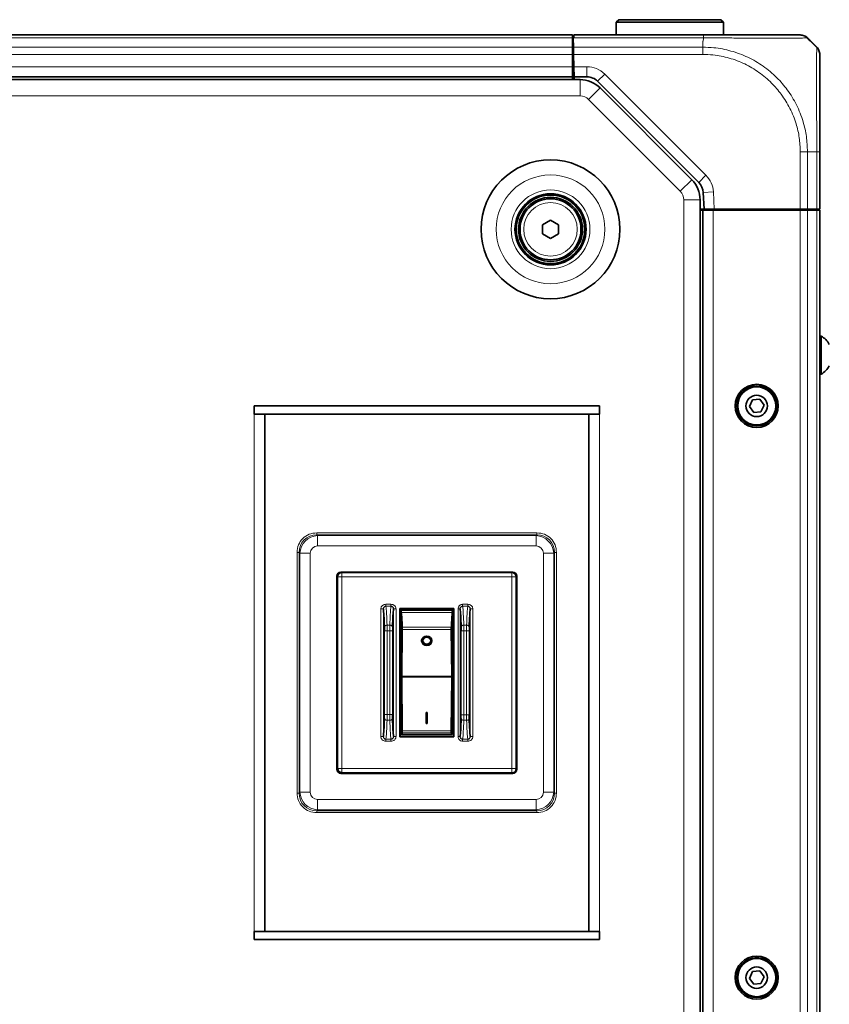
# Model space of a CAD drawing. Header units: millimetres. Extents: x 0 to 1118, y 0 to 864.
# Tile 267 of 339: x 851 to 891, y 486 to 534. Entities that reach past the tile are written whole.
import ezdxf

# ---------------------------------------------------------------- set-up
doc = ezdxf.new("R2010")
doc.units = ezdxf.units.MM

msp = doc.modelspace()

# ---------------------------------------------------------------- linework, layer by layer
at = {"color": 7, "linetype": 'Continuous', "lineweight": 35}
for p, q in [((880.8262, 534.0014), (880.7012, 533.8764)), ((880.7012, 533.8764), (880.7012, 533.2514)), ((883.3387, 533.8764), (880.7012, 533.8764)), ((880.8262, 534.0014), (883.3387, 534.0014)), ((883.3387, 534.0014), (885.8512, 534.0014)), ((885.9762, 533.8764), (883.3387, 533.8764)), ((885.9762, 533.8764), (885.8512, 534.0014)), ((885.9762, 533.2514), (885.9762, 533.8764)), ((878.5512, 533.2514), (694.6262, 533.2514)), ((878.5512, 533.105), (878.5512, 533.2514)), ((878.5512, 532.6479), (878.5512, 533.105)), ((878.6012, 533.105), (878.5863, 533.105)), ((878.5863, 533.105), (878.5942, 532.6479)), ((878.6161, 533.105), (878.6012, 533.105)), ((878.6161, 533.105), (878.6186, 533.2514)), ((878.6186, 533.2514), (884.9891, 533.2514)), ((890.271, 532.9441), (890.5672, 532.6479)), ((878.5916, 532.8014), (878.5512, 532.8014)), ((878.5512, 532.2943), (878.5512, 532.6479)), ((878.6004, 532.2943), (878.5942, 532.6479)), ((878.5512, 531.6889), (878.5512, 532.2943)), ((878.5512, 532.1764), (878.6025, 532.1764)), ((878.6012, 532.2514), (878.5999, 532.1764)), ((878.611, 531.6889), (878.6004, 532.2943)), ((878.5512, 531.1889), (878.5512, 531.6889)), ((878.6112, 531.6764), (878.5512, 531.6764)), ((878.6197, 531.1889), (878.611, 531.6889)), ((878.9148, 531.0514), (694.2625, 531.0514)), ((878.5512, 531.1889), (694.6262, 531.1889)), ((878.5512, 531.0514), (878.5512, 531.1889)), ((879.253, 531.1889), (878.6197, 531.1889)), ((878.6197, 531.1889), (878.6221, 531.0514)), ((884.7601, 525.9925), (879.7833, 530.9693)), ((884.4161, 526.13), (879.9047, 530.6414)), ((890.7137, 527.5009), (890.7137, 524.6764)), ((884.8262, 446.3628), (884.8262, 525.14)), ((885.022, 524.6764), (884.9787, 525.5014)), ((885.022, 524.6764), (884.8262, 524.6764)), ((884.8262, 524.6264), (884.9637, 524.6264)), ((884.9637, 524.6264), (884.9637, 446.8764)), ((885.4637, 524.6264), (884.9637, 524.6264)), ((885.5227, 524.6764), (885.022, 524.6764)), ((889.7566, 524.6264), (885.4637, 524.6264)), ((885.5012, 524.6264), (885.5012, 524.6764)), ((889.7566, 524.6764), (885.5227, 524.6764)), ((886.0012, 524.6764), (886.0012, 524.6264)), ((886.1645, 524.6264), (886.1637, 524.6764)), ((888.9628, 524.6264), (888.9637, 524.6764)), ((889.5637, 524.6764), (889.5637, 524.6264)), ((889.7145, 524.6264), (889.7137, 524.6764)), ((890.1101, 524.6764), (889.7566, 524.6764)), ((890.1101, 524.6264), (889.7566, 524.6264)), ((890.5672, 524.6764), (890.1101, 524.6764)), ((890.5672, 524.6264), (890.1101, 524.6264)), ((890.1878, 524.6264), (890.1887, 524.6764)), ((890.7137, 524.6764), (890.5672, 524.6764)), ((890.7137, 524.6264), (890.5672, 524.6264)), ((890.7137, 524.6264), (890.7137, 446.8764)), ((877.0762, 523.9126), (877.4637, 524.1364)), ((877.4637, 524.1364), (877.8512, 523.9126)), ((877.0762, 523.4652), (877.0762, 523.9126)), ((877.8512, 523.9126), (877.8512, 523.4652)), ((877.4637, 523.2415), (877.0762, 523.4652)), ((877.8512, 523.4652), (877.4637, 523.2415)), ((890.7787, 518.4389), (890.7137, 518.4389)), ((890.7787, 516.5639), (890.7787, 518.4389)), ((890.7137, 516.5639), (890.7787, 516.5639)), ((862.8762, 515.0014), (862.8762, 514.6014)), ((879.8762, 515.0014), (862.8762, 515.0014)), ((879.8762, 514.6014), (879.8762, 515.0014)), ((887.4015, 515.2951), (887.252, 514.9666)), ((887.252, 514.9666), (887.4617, 514.673)), ((887.7606, 515.3299), (887.4015, 515.2951)), ((887.9703, 515.0362), (887.7606, 515.3299)), ((887.8209, 514.7078), (887.9703, 515.0362)), ((879.8762, 514.6014), (862.8762, 514.6014)), ((863.4012, 489.1514), (863.4012, 514.6014)), ((879.3512, 514.6014), (879.3512, 489.1514)), ((887.4617, 514.673), (887.8209, 514.7078)), ((875.606, 506.8294), (867.1463, 506.8294)), ((866.9502, 506.6333), (866.9502, 497.1195)), ((875.8021, 497.1195), (875.8021, 506.6333)), ((870.0489, 505.0293), (870.0489, 498.7235)), ((872.7034, 505.0293), (870.0489, 505.0293)), ((870.0585, 505.0197), (870.0489, 505.0293)), ((870.0585, 505.0197), (870.0585, 502.2701)), ((870.1062, 502.946), (870.1062, 504.9581)), ((870.1206, 504.8373), (870.1062, 504.9581)), ((872.6462, 504.9581), (870.1062, 504.9581)), ((871.1888, 505.0293), (871.1888, 504.9581)), ((871.2555, 504.9581), (871.2555, 505.0293)), ((871.4968, 505.0293), (871.4968, 504.9581)), ((871.5635, 504.9581), (871.5635, 505.0293)), ((872.6318, 504.8373), (872.6462, 504.9581)), ((872.6462, 502.946), (872.6462, 504.9581)), ((872.7034, 505.0293), (872.6938, 505.0197)), ((872.6938, 502.2701), (872.6938, 505.0197)), ((872.7034, 498.7235), (872.7034, 505.0293)), ((870.17, 504.0043), (870.1461, 501.7114)), ((872.5823, 504.0043), (872.6063, 501.7114)), ((871.1222, 503.4542), (871.1222, 503.4474)), ((871.6302, 503.4474), (871.6302, 503.4542)), ((870.1062, 502.446), (870.1062, 502.946)), ((872.6462, 502.946), (872.6462, 502.446)), ((870.1062, 502.446), (870.1133, 502.3633)), ((872.639, 502.3633), (872.6462, 502.446)), ((870.0585, 501.4827), (870.0585, 498.7332)), ((870.1062, 501.6397), (870.1062, 501.1035)), ((870.1091, 501.6063), (870.1062, 501.6397)), ((870.1461, 501.6637), (870.17, 499.016)), ((872.6063, 501.6637), (872.5823, 499.016)), ((872.6462, 501.6397), (872.6433, 501.6063)), ((872.6462, 501.6397), (872.6462, 501.1035)), ((872.6938, 498.7332), (872.6938, 501.4827)), ((870.1062, 499.0084), (870.1062, 501.1035)), ((872.6462, 499.0084), (872.6462, 501.1035)), ((871.4006, 499.9143), (871.3517, 499.9143)), ((871.3517, 499.9075), (871.3517, 499.9143)), ((871.3517, 499.9075), (871.4006, 499.9075)), ((871.3517, 499.9075), (871.3517, 499.3816)), ((871.4006, 499.9143), (871.4006, 499.9075)), ((871.4006, 499.3816), (871.4006, 499.9075)), ((870.1062, 499.0084), (870.1206, 498.9155)), ((871.3517, 499.3816), (871.4006, 499.3816)), ((872.6462, 499.0084), (872.6318, 498.9155)), ((870.0489, 498.7235), (870.0585, 498.7332)), ((870.0489, 498.7235), (872.7034, 498.7235)), ((870.0585, 498.7332), (872.6938, 498.7332)), ((870.1447, 498.8366), (872.6077, 498.8366)), ((872.7034, 498.7235), (872.6938, 498.7332)), ((867.1463, 496.9234), (875.606, 496.9234)), ((862.8762, 489.1514), (862.8762, 488.7514)), ((862.8762, 489.1514), (879.8762, 489.1514)), ((862.8762, 488.7514), (879.8762, 488.7514)), ((879.8762, 488.7514), (879.8762, 489.1514)), ((887.4015, 487.1701), (887.252, 486.8416)), ((887.252, 486.8416), (887.4617, 486.548)), ((887.7606, 487.2049), (887.4015, 487.1701)), ((887.9703, 486.9112), (887.7606, 487.2049)), ((887.8209, 486.5828), (887.9703, 486.9112)), ((887.4617, 486.548), (887.8209, 486.5828))]:
    msp.add_line(p, q, dxfattribs=at)
at = {"color": 7, "linetype": 'Continuous', "lineweight": 18}
for p, q in [((878.5512, 533.105), (694.6262, 533.105)), ((884.9916, 533.105), (878.6161, 533.105)), ((884.9637, 532.9441), (884.9637, 532.6479)), ((878.5512, 532.6479), (694.6262, 532.6479)), ((878.5942, 532.6479), (884.9636, 532.6479)), ((878.5512, 532.2943), (694.6262, 532.2943)), ((884.9631, 532.2943), (878.6004, 532.2943)), ((878.6012, 532.2514), (878.6012, 532.1764)), ((878.5512, 531.6889), (694.6262, 531.6889)), ((878.611, 531.6889), (879.253, 531.6889)), ((879.253, 531.1889), (879.253, 531.6889)), ((878.5512, 531.0639), (694.6262, 531.0639)), ((878.9148, 530.2514), (878.9148, 531.0514)), ((879.7833, 530.9693), (880.1369, 531.3228)), ((880.1369, 531.3228), (885.1136, 526.346)), ((879.339, 530.0757), (879.9047, 530.6414)), ((878.9148, 530.2514), (694.2625, 530.2514)), ((883.8504, 525.5643), (879.339, 530.0757)), ((889.7566, 524.6764), (889.7566, 527.5009)), ((890.5673, 527.5014), (890.1101, 527.5014)), ((890.1101, 527.5013), (890.1101, 524.6764)), ((890.5672, 524.6764), (890.5672, 527.5013)), ((883.8504, 525.5643), (884.4161, 526.13)), ((884.7601, 525.9925), (885.1136, 526.346)), ((884.0262, 446.3628), (884.0262, 525.14)), ((884.0262, 525.14), (884.8262, 525.14)), ((884.9787, 525.5014), (885.478, 525.5276)), ((885.478, 525.5276), (885.5227, 524.6764)), ((885.4637, 524.6264), (885.4637, 446.8764)), ((889.7566, 524.6264), (889.7566, 446.8764)), ((890.1101, 524.6264), (890.1101, 446.8764)), ((890.5672, 524.6264), (890.5672, 446.8764)), ((862.8762, 489.1514), (862.8762, 514.6014)), ((879.8762, 514.6014), (879.8762, 489.1514)), ((865.9584, 508.7601), (876.7939, 508.7601)), ((865.9584, 508.7601), (865.9584, 508.6635)), ((865.9584, 508.6635), (866.0018, 508.6201)), ((876.7939, 508.6635), (865.9584, 508.6635)), ((866.0018, 508.113), (866.0018, 508.6201)), ((866.0018, 508.6201), (876.7506, 508.6201)), ((876.7506, 508.6201), (876.7939, 508.6635)), ((876.7506, 508.113), (876.7506, 508.6201)), ((876.7939, 508.6635), (876.7939, 508.7601)), ((876.7506, 508.113), (866.0018, 508.113)), ((864.9925, 507.7942), (865.0891, 507.7942)), ((864.9925, 495.9587), (864.9925, 507.7942)), ((865.1324, 507.7508), (865.0891, 507.7942)), ((865.0891, 507.7942), (865.0891, 495.9587)), ((865.1324, 496.002), (865.1324, 507.7508)), ((865.1324, 507.7508), (865.6396, 507.7508)), ((865.6396, 507.7508), (865.6396, 496.002)), ((877.1128, 507.7508), (877.6199, 507.7508)), ((877.1128, 496.002), (877.1128, 507.7508)), ((877.6632, 507.7942), (877.6199, 507.7508)), ((877.6199, 507.7508), (877.6199, 496.002)), ((877.6632, 495.9587), (877.6632, 507.7942)), ((877.6632, 507.7942), (877.7598, 507.7942)), ((877.7598, 507.7942), (877.7598, 495.9587)), ((867.1862, 506.7896), (867.1463, 506.8294)), ((867.1862, 506.5935), (867.1862, 506.7896)), ((875.5662, 506.7896), (867.1862, 506.7896)), ((875.606, 506.8294), (875.5662, 506.7896)), ((875.5662, 506.7896), (875.5662, 506.5935)), ((866.9502, 506.6333), (866.9901, 506.5935)), ((866.9901, 506.5935), (867.1862, 506.5935)), ((866.9901, 506.5935), (866.9901, 497.1594)), ((867.1862, 506.5935), (867.1862, 497.1594)), ((875.5662, 506.5935), (867.1862, 506.5935)), ((875.5662, 497.1594), (875.5662, 506.5935)), ((875.5662, 506.5935), (875.7623, 506.5935)), ((875.7623, 506.5935), (875.8021, 506.6333)), ((875.7623, 497.1594), (875.7623, 506.5935)), ((869.6122, 505.2437), (869.3619, 505.2437)), ((873.3904, 505.2437), (873.1402, 505.2437)), ((873.3904, 505.2437), (873.3904, 505.1502)), ((869.1101, 505.0122), (869.2371, 505.0122)), ((869.1101, 505.0122), (869.1101, 498.7407)), ((869.2371, 505.0122), (869.2371, 498.7407)), ((869.364, 505.1363), (869.3619, 505.1502)), ((869.3619, 505.1502), (869.6122, 505.1502)), ((869.6122, 505.1502), (869.6101, 505.1363)), ((869.737, 498.7407), (869.737, 505.0122)), ((869.8639, 498.7407), (869.8639, 505.0122)), ((870.1206, 504.8373), (872.6318, 504.8373)), ((871.3698, 505.0293), (871.3698, 504.9581)), ((872.9192, 505.0186), (872.9192, 498.7343)), ((873.0144, 505.0186), (873.0144, 498.7343)), ((873.1413, 505.143), (873.1402, 505.1502)), ((873.1402, 505.1502), (873.3904, 505.1502)), ((873.3904, 505.1502), (873.3883, 505.1363)), ((873.5152, 498.7407), (873.5152, 505.0122)), ((873.6421, 498.7407), (873.6421, 505.0122)), ((869.2925, 503.9386), (869.2925, 499.8142)), ((869.5571, 504.2148), (869.4169, 504.2148)), ((869.4194, 503.9386), (869.4194, 499.8142)), ((869.5546, 503.9386), (869.4194, 503.9386)), ((869.5546, 499.8142), (869.5546, 503.9386)), ((869.6816, 499.8142), (869.6816, 503.9386)), ((872.584, 504.1209), (870.1684, 504.1209)), ((870.17, 504.0043), (872.5823, 504.0043)), ((873.0708, 503.9403), (873.0708, 499.8126)), ((873.3354, 504.2166), (873.1952, 504.2166)), ((873.1977, 503.9403), (873.1977, 499.8126)), ((873.3329, 503.9403), (873.1977, 503.9403)), ((873.3329, 499.8126), (873.3329, 503.9403)), ((873.4598, 499.8126), (873.4598, 503.9403)), ((872.6063, 501.7114), (870.1461, 501.7114)), ((870.1461, 501.6637), (872.6063, 501.6637)), ((869.5571, 499.538), (869.4169, 499.538)), ((869.5546, 499.8142), (869.4194, 499.8142)), ((873.3354, 499.5362), (873.1952, 499.5362)), ((873.3329, 499.8126), (873.1977, 499.8126)), ((870.1684, 498.9235), (872.584, 498.9235)), ((872.5823, 499.016), (870.17, 499.016)), ((869.3619, 498.6027), (869.364, 498.6165)), ((869.6122, 498.6027), (869.3619, 498.6027)), ((869.3619, 498.5091), (869.3619, 498.6027)), ((869.3619, 498.5091), (869.6122, 498.5091)), ((869.6101, 498.6165), (869.6122, 498.6027)), ((869.8639, 498.7407), (869.737, 498.7407)), ((873.1402, 498.6027), (873.1413, 498.6098)), ((873.3904, 498.6027), (873.1402, 498.6027)), ((873.1402, 498.5091), (873.1402, 498.6027)), ((873.1402, 498.5091), (873.3904, 498.5091)), ((873.3883, 498.6165), (873.3904, 498.6027)), ((873.6421, 498.7407), (873.5152, 498.7407)), ((866.9901, 497.1594), (866.9502, 497.1195)), ((867.1862, 497.1594), (866.9901, 497.1594)), ((867.1862, 496.9633), (867.1862, 497.1594)), ((867.1862, 497.1594), (875.5662, 497.1594)), ((875.5662, 497.1594), (875.5662, 496.9633)), ((875.7623, 497.1594), (875.5662, 497.1594)), ((875.8021, 497.1195), (875.7623, 497.1594)), ((867.1463, 496.9234), (867.1862, 496.9633)), ((867.1862, 496.9633), (875.5662, 496.9633)), ((875.5662, 496.9633), (875.606, 496.9234)), ((865.0891, 495.9587), (865.1324, 496.002)), ((865.1324, 496.002), (865.6396, 496.002)), ((877.1128, 496.002), (877.6199, 496.002)), ((877.6199, 496.002), (877.6632, 495.9587)), ((864.9925, 495.9587), (865.0891, 495.9587)), ((866.0018, 495.1327), (866.0018, 495.6398)), ((866.0018, 495.6398), (876.7506, 495.6398)), ((876.7506, 495.1327), (876.7506, 495.6398)), ((877.6632, 495.9587), (877.7598, 495.9587)), ((866.0018, 495.1327), (865.9584, 495.0893)), ((865.9584, 495.0893), (876.7939, 495.0893)), ((865.9584, 494.9928), (865.9584, 495.0893)), ((876.7506, 495.1327), (866.0018, 495.1327)), ((876.7939, 495.0893), (876.7506, 495.1327)), ((876.7939, 495.0893), (876.7939, 494.9928)), ((876.7939, 494.9928), (865.9584, 494.9928))]:
    msp.add_line(p, q, dxfattribs=at)
at = {"color": 7, "linetype": 'Continuous', "lineweight": 35, "flags": 128}
msp.add_lwpolyline([(890.2493, 524.6264), (890.2393, 524.6659), (890.2366, 524.6764)], dxfattribs=at)
at = {"color": 7, "linetype": 'Continuous', "lineweight": 18, "flags": 128}
for points in [[(869.6816, 503.9386), (869.6784, 503.9386), (869.6707, 503.9386), (869.6588, 503.9386), (869.643, 503.9386), (869.6239, 503.9386), (869.6023, 503.9386), (869.5789, 503.9386), (869.5546, 503.9386)], [(869.2925, 499.8142), (869.2956, 499.8142), (869.3033, 499.8142), (869.3153, 499.8142), (869.3311, 499.8142), (869.3502, 499.8142), (869.3718, 499.8142), (869.3952, 499.8142), (869.4194, 499.8142)], [(873.0708, 499.8126), (873.0739, 499.8126), (873.0816, 499.8126), (873.0936, 499.8126), (873.1094, 499.8126), (873.1284, 499.8126), (873.1501, 499.8126), (873.1734, 499.8126), (873.1977, 499.8126)]]:
    msp.add_lwpolyline(points, dxfattribs=at)
at = {"color": 7, "linetype": 'Continuous', "lineweight": 35}
for centre, radius in [((877.4637, 523.6889), 3.4162), ((877.4637, 523.6889), 1.75), ((877.4637, 523.6889), 1.6875), ((877.4637, 523.6889), 1.575), ((877.4637, 523.6889), 1.5), ((887.6112, 515.0014), 1.0625), ((887.6112, 515.0014), 0.9837), ((887.6112, 515.0014), 0.9375), ((887.6112, 515.0014), 0.5278), ((887.6112, 486.8764), 1.0625), ((887.6112, 486.8764), 0.9837), ((887.6112, 486.8764), 0.9375), ((887.6112, 486.8764), 0.5278)]:
    msp.add_circle(centre, radius, dxfattribs=at)
at = {"color": 7, "linetype": 'Continuous', "lineweight": 18}
for radius in [2.677, 1.9375, 1.3179]:
    msp.add_circle((877.4637, 523.6889), radius, dxfattribs=at)
for centre, radius, start, end in [((879.253, 530.4389), 1.25, 45, 90), ((878.9148, 529.6514), 0.6, 45, 90), ((884.2298, 525.4622), 1.25, 3, 45), ((883.4262, 525.14), 0.6, 0, 45), ((867.1879, 506.5917), 0.1979, 90.50813, 179.49187), ((875.5644, 506.5917), 0.1979, 0.50813, 89.49187), ((875.5644, 497.1611), 0.1979, 270.50813, 359.49187)]:
    msp.add_arc(centre, radius, start, end, dxfattribs=at)
at = {"color": 7, "linetype": 'Continuous', "lineweight": 35}
for centre, radius, start, end in [((878.9148, 529.6514), 1.4, 45, 90), ((879.253, 530.4389), 0.75, 45, 90), ((883.4262, 525.14), 1.4, 0, 45), ((884.2298, 525.4622), 0.75, 3, 45), ((890.24, 517.5014), 1.0813, 29.2162, 60.11785), ((890.24, 517.5014), 1.0812, 299.88215, 330.7838), ((867.1879, 497.1611), 0.1979, 180.50813, 269.49187)]:
    msp.add_arc(centre, radius, start, end, dxfattribs=at)
at = {"color": 7, "linetype": 'Continuous', "lineweight": 18}
for centre, major_axis, ratio, start_param, end_param in [((866.0278, 507.7248), (0.69, -0.69), 0.9222464, 2.3897132, 3.8934721), ((866.0278, 507.7248), (0.6364, 0.6364), 0.9910615, 0.8189169, 2.3226757), ((876.7246, 507.7248), (-0.6364, 0.6364), 0.9910615, 3.9605096, 5.4642684), ((876.7246, 507.7248), (0.69, 0.69), 0.9222464, 5.5313059, 7.0350647), ((866.0278, 507.7248), (-0.2836, 0.2836), 0.9351131, 5.5313059, 7.0350647), ((876.7246, 507.7248), (-0.2836, -0.2836), 0.9351131, 2.3897132, 3.8934721), ((866.0278, 496.028), (-0.6364, 0.6364), 0.9910615, 0.8189169, 2.3226757), ((866.0278, 496.028), (-0.2836, -0.2836), 0.9351131, 5.5313059, 7.0350647), ((876.7246, 496.028), (-0.2836, 0.2836), 0.9351131, 2.3897132, 3.8934721), ((876.7246, 496.028), (0.6364, 0.6364), 0.9910615, 3.9605096, 5.4642684), ((866.0278, 496.028), (0.69, 0.69), 0.9222464, 2.3897132, 3.8934721), ((876.7246, 496.028), (0.69, -0.69), 0.9222464, 5.5313059, 7.0350647)]:
    msp.add_ellipse(centre, major_axis=major_axis, ratio=ratio, start_param=start_param, end_param=end_param, dxfattribs=at)
at = {"color": 7, "linetype": 'Continuous', "lineweight": 35}
for centre, major_axis, ratio, start_param, end_param in [((867.1478, 506.6318), (-0.1403, 0.1403), 0.9924325, 5.5015852, 7.0647854), ((875.6045, 506.6318), (0.1403, 0.1403), 0.9924325, 5.5015852, 7.0647854), ((870.1168, 501.8921), (-0.0279, 3.0797), 0.0337281, 5.5212123, 5.9861741), ((872.6355, 501.8921), (0.0279, 3.0797), 0.0337281, 0.2970112, 0.761973), ((870.1668, 504.052), (-0.0009, 0.0952), 0.0337281, 4.188485, 5.5212123), ((872.5856, 504.052), (0.0009, 0.0952), 0.0337281, 0.761973, 2.0947003), ((870.1206, 502.4508), (-0.0023, 0.254), 0.0337281, 1.922519, 2.3171499), ((872.6318, 502.4508), (0.0023, 0.254), 0.0337281, 3.9660354, 4.3606663), ((870.1206, 501.8764), (-0.0036, 0.4032), 0.0337281, 2.2401169, 6.3635909), ((872.6318, 501.8764), (0.0036, 0.4032), 0.0337281, 6.2027798, 10.3262538), ((870.1145, 501.3721), (-0.0023, 0.254), 0.0337281, 0.0033725, 0.3980034), ((870.1493, 501.6637), (-0.0009, 0.0952), 0.0337281, 1.0468924, 1.5704911), ((872.6031, 501.6637), (0.0009, 0.0952), 0.0337281, 4.7126942, 5.2362929), ((872.6378, 501.3721), (0.0023, 0.254), 0.0337281, 5.8851819, 6.2798128), ((870.1168, 501.9163), (-0.0279, 3.0797), 0.0337281, 2.9143947, 3.3793565), ((870.1668, 499.016), (-0.0009, 0.0952), 0.0337281, 3.3793565, 4.7120838), ((872.5856, 499.016), (0.0009, 0.0952), 0.0337281, 1.5711015, 2.9038288), ((872.6355, 501.9163), (0.0279, 3.0797), 0.0337281, 2.9038288, 3.3687906), ((867.1478, 497.121), (-0.1403, -0.1403), 0.9924325, 5.5015852, 7.0647854), ((875.6045, 497.121), (0.1403, -0.1403), 0.9924325, 5.5015852, 7.0647854)]:
    msp.add_ellipse(centre, major_axis=major_axis, ratio=ratio, start_param=start_param, end_param=end_param, dxfattribs=at)
for centre, major_axis in [((871.3762, 503.4542), (0.254, 0)), ((871.3762, 503.4474), (0.254, 0)), ((871.3762, 503.4542), (0.1905, 0)), ((871.3762, 503.4474), (0.1905, 0))]:
    msp.add_ellipse(centre, major_axis=major_axis, ratio=0.8965755, dxfattribs=at)
at = {"color": 7, "linetype": 'Continuous', "lineweight": 18}
for points, knots in [([(884.9635, 532.9441), (884.965, 532.9467), (884.974, 532.962), (884.9839, 533.0163), (884.9883, 533.0674), (884.9916, 533.1049)], [0, 0, 0, 0, 0.05123887, 0.3045526, 1, 1, 1, 1]), ([(890.1102, 533.1049), (890.1043, 533.1049), (890.0884, 533.1047), (889.9437, 533.1013), (889.6385, 533.0955), (889.1924, 533.0903), (888.5814, 533.0883), (887.8415, 533.0908), (887.0072, 533.0968), (886.0774, 533.1033), (885.387, 533.1043), (884.9916, 533.1049)], [0, 0, 0, 0, 0.0627052, 0.17058, 0.281665, 0.3894284, 0.5004168, 0.6352696, 0.7422845, 0.8524245, 1, 1, 1, 1]), ([(884.9636, 532.6479), (885.1408, 532.6423), (885.6062, 532.6278), (886.3587, 532.4813), (887.1802, 532.1768), (887.9449, 531.7314), (888.5963, 531.1854), (889.1491, 530.5407), (889.5926, 529.8144), (889.899, 529.0362), (890.0778, 528.2551), (890.0991, 527.7543), (890.1099, 527.5013)], [0, 0, 0, 0, 0.0657965, 0.1727607, 0.2828934, 0.389757, 0.4997969, 0.5968708, 0.7039461, 0.8142113, 0.9061257, 1, 1, 1, 1]), ([(890.5672, 527.5013), (890.5672, 527.6733), (890.5673, 528.1353), (890.563, 528.8871), (890.5556, 529.7144), (890.5497, 530.4843), (890.5485, 531.1753), (890.5518, 531.7589), (890.5578, 532.2101), (890.5654, 532.5663), (890.5665, 532.6179), (890.5671, 532.6479)], [0, 0, 0, 0, 0.0638809, 0.1715817, 0.2825247, 0.3900468, 0.5008149, 0.6162125, 0.7271686, 0.8416822, 1, 1, 1, 1]), ([(889.7564, 527.5009), (889.7462, 527.7337), (889.7258, 528.1993), (889.5576, 528.9214), (889.2659, 529.6448), (888.8513, 530.3185), (888.337, 530.9173), (887.7334, 531.4264), (887.0297, 531.8447), (886.2641, 532.1337), (885.5651, 532.2754), (885.1282, 532.2891), (884.9631, 532.2942)], [0, 0, 0, 0, 0.09291466, 0.18581515, 0.29447761, 0.40316207, 0.50020129, 0.60862537, 0.71704406, 0.82556878, 0.93408084, 1, 1, 1, 1]), ([(865.9584, 508.7601), (865.8303, 508.7462), (865.5763, 508.7186), (865.255, 508.4976), (865.034, 508.1763), (865.0064, 507.9223), (864.9925, 507.7942)], [0, 0, 0, 0, 0.25220006, 0.5, 0.74779994, 1, 1, 1, 1]), ([(877.7598, 507.7942), (877.7459, 507.9223), (877.7184, 508.1763), (877.4973, 508.4976), (877.176, 508.7186), (876.922, 508.7462), (876.7939, 508.7601)], [0, 0, 0, 0, 0.25220006, 0.5, 0.74779994, 1, 1, 1, 1]), ([(869.3619, 505.2437), (869.3309, 505.241), (869.2816, 505.2367), (869.2206, 505.2064), (869.1791, 505.1733), (869.147, 505.1339), (869.1185, 505.0815), (869.1133, 505.0387), (869.1101, 505.0122)], [0, 0, 0, 0, 0.24360692, 0.38878101, 0.53314709, 0.66205735, 0.79010007, 1, 1, 1, 1]), ([(869.8639, 505.0122), (869.8607, 505.0388), (869.8555, 505.0817), (869.827, 505.134), (869.795, 505.1733), (869.7535, 505.2064), (869.6925, 505.2367), (869.6432, 505.241), (869.6122, 505.2437)], [0, 0, 0, 0, 0.2106804, 0.3385675, 0.4666024, 0.6113702, 0.7562386, 1, 1, 1, 1]), ([(873.1402, 505.2437), (873.1127, 505.2407), (873.07, 505.2361), (873.0186, 505.2086), (872.9833, 505.1797), (872.9547, 505.144), (872.9269, 505.0913), (872.9222, 505.0473), (872.9192, 505.0186)], [0, 0, 0, 0, 0.2344119, 0.3643901, 0.4941084, 0.6245061, 0.7549077, 1, 1, 1, 1]), ([(873.6421, 505.0122), (873.6389, 505.0388), (873.6337, 505.0817), (873.6052, 505.134), (873.5732, 505.1733), (873.5317, 505.2064), (873.4707, 505.2367), (873.4214, 505.241), (873.3904, 505.2437)], [0, 0, 0, 0, 0.2106281, 0.3385534, 0.4666264, 0.6113881, 0.7562504, 1, 1, 1, 1]), ([(869.3619, 505.1502), (869.3528, 505.1496), (869.3349, 505.1484), (869.3097, 505.1387), (869.2874, 505.1245), (869.263, 505.1002), (869.2417, 505.0628), (869.2386, 505.0289), (869.2371, 505.0122)], [0, 0, 0, 0, 0.1272144, 0.253921, 0.3801621, 0.5060244, 0.7555365, 1, 1, 1, 1]), ([(869.364, 505.1363), (869.3481, 505.1346), (869.3236, 505.1319), (869.2942, 505.1163), (869.2739, 505.1003), (869.2575, 505.0805), (869.2416, 505.0516), (869.2389, 505.0277), (869.2371, 505.0122)], [0, 0, 0, 0, 0.2395489, 0.3684179, 0.4999959, 0.6315745, 0.7604452, 1, 1, 1, 1]), ([(869.364, 505.1363), (869.3696, 505.0891), (869.3803, 504.9984), (869.3988, 504.715), (869.4099, 504.4091), (869.4169, 504.2148)], [0, 0, 0, 0, 0.28354044, 0.5448938, 1, 1, 1, 1]), ([(869.5571, 504.2148), (869.5642, 504.4091), (869.5753, 504.715), (869.5937, 504.9984), (869.6045, 505.0891), (869.6101, 505.1363)], [0, 0, 0, 0, 0.4551062, 0.7164596, 1, 1, 1, 1]), ([(869.6101, 505.1363), (869.626, 505.1346), (869.6505, 505.1319), (869.6799, 505.1163), (869.7002, 505.1003), (869.7166, 505.0805), (869.7325, 505.0516), (869.7352, 505.0277), (869.737, 505.0122)], [0, 0, 0, 0, 0.23957726, 0.36845479, 0.50003602, 0.631612, 0.76047442, 1, 1, 1, 1]), ([(869.737, 505.0122), (869.7355, 505.0289), (869.7324, 505.0628), (869.7111, 505.1002), (869.6867, 505.1245), (869.6644, 505.1387), (869.6392, 505.1484), (869.6212, 505.1496), (869.6122, 505.1502)], [0, 0, 0, 0, 0.2444633, 0.4939754, 0.6198377, 0.7460788, 0.8727855, 1, 1, 1, 1]), ([(873.1402, 505.1502), (873.1318, 505.1497), (873.1151, 505.1488), (873.091, 505.1409), (873.0689, 505.1286), (873.0434, 505.1064), (873.0195, 505.0696), (873.0161, 505.0356), (873.0144, 505.0186)], [0, 0, 0, 0, 0.1236517, 0.2473515, 0.371391, 0.4960177, 0.7464243, 1, 1, 1, 1]), ([(873.0144, 505.0186), (873.0162, 505.0342), (873.0189, 505.0581), (873.0348, 505.087), (873.0512, 505.1069), (873.0715, 505.123), (873.1009, 505.1386), (873.1254, 505.1413), (873.1413, 505.143)], [0, 0, 0, 0, 0.2395334, 0.3684009, 0.4999809, 0.6315637, 0.7604393, 1, 1, 1, 1]), ([(873.1413, 505.143), (873.147, 505.0965), (873.158, 505.0072), (873.1768, 504.7226), (873.188, 504.413), (873.1952, 504.2166)], [0, 0, 0, 0, 0.2844919, 0.5461669, 1, 1, 1, 1]), ([(873.3354, 504.2166), (873.3424, 504.4105), (873.3535, 504.7158), (873.372, 504.9986), (873.3827, 505.0892), (873.3883, 505.1363)], [0, 0, 0, 0, 0.45512649, 0.71647444, 1, 1, 1, 1]), ([(873.3883, 505.1363), (873.4042, 505.1346), (873.4286, 505.1319), (873.4581, 505.1163), (873.4784, 505.1003), (873.4948, 505.0805), (873.5107, 505.0516), (873.5134, 505.0277), (873.5152, 505.0122)], [0, 0, 0, 0, 0.23957726, 0.36845479, 0.50003602, 0.631612, 0.76047442, 1, 1, 1, 1]), ([(873.5152, 505.0122), (873.5137, 505.0289), (873.5106, 505.0628), (873.4893, 505.1002), (873.4649, 505.1245), (873.4426, 505.1387), (873.4174, 505.1484), (873.3994, 505.1496), (873.3904, 505.1502)], [0, 0, 0, 0, 0.2444633, 0.4939754, 0.6198377, 0.7460788, 0.8727855, 1, 1, 1, 1]), ([(869.29, 504.1257), (869.292, 504.1367), (869.2951, 504.1537), (869.3111, 504.1742), (869.3275, 504.1883), (869.3476, 504.1999), (869.3769, 504.2112), (869.4011, 504.2134), (869.4169, 504.2148)], [0, 0, 0, 0, 0.2391485, 0.3677541, 0.4991241, 0.6306216, 0.7595944, 1, 1, 1, 1]), ([(869.4169, 504.2148), (869.4177, 504.1737), (869.4191, 504.0926), (869.4193, 503.9895), (869.4194, 503.9386)], [0, 0, 0, 0, 0.5073717, 1, 1, 1, 1]), ([(869.5546, 503.9386), (869.5548, 503.9895), (869.555, 504.0926), (869.5564, 504.1737), (869.5571, 504.2148)], [0, 0, 0, 0, 0.492663, 1, 1, 1, 1]), ([(869.6841, 504.1257), (869.6821, 504.1367), (869.679, 504.1537), (869.663, 504.1742), (869.6466, 504.1883), (869.6265, 504.1999), (869.5972, 504.2112), (869.5729, 504.2134), (869.5571, 504.2148)], [0, 0, 0, 0, 0.2391485, 0.3677541, 0.4991241, 0.6306216, 0.7595944, 1, 1, 1, 1]), ([(873.0682, 504.1275), (873.0703, 504.1385), (873.0733, 504.1555), (873.0893, 504.176), (873.1057, 504.1902), (873.1259, 504.2017), (873.1551, 504.213), (873.1794, 504.2152), (873.1952, 504.2166)], [0, 0, 0, 0, 0.239137, 0.3677393, 0.4991084, 0.6306072, 0.7595834, 1, 1, 1, 1]), ([(873.1952, 504.2166), (873.1959, 504.1755), (873.1974, 504.0944), (873.1976, 503.9911), (873.1977, 503.9403)], [0, 0, 0, 0, 0.5073871, 1, 1, 1, 1]), ([(873.3329, 503.9403), (873.333, 503.9911), (873.3332, 504.0944), (873.3347, 504.1755), (873.3354, 504.2166)], [0, 0, 0, 0, 0.4926482, 1, 1, 1, 1]), ([(873.4623, 504.1275), (873.4603, 504.1385), (873.4572, 504.1555), (873.4412, 504.176), (873.4249, 504.1902), (873.4047, 504.2017), (873.3755, 504.213), (873.3512, 504.2152), (873.3354, 504.2166)], [0, 0, 0, 0, 0.2391489, 0.3677548, 0.4991251, 0.6306227, 0.7595953, 1, 1, 1, 1]), ([(869.29, 499.6271), (869.292, 499.6161), (869.2951, 499.5991), (869.3112, 499.5786), (869.3276, 499.5644), (869.3477, 499.5529), (869.377, 499.5416), (869.4012, 499.5395), (869.4169, 499.538)], [0, 0, 0, 0, 0.23977713, 0.36856639, 0.50000027, 0.63143412, 0.76022326, 1, 1, 1, 1]), ([(869.4169, 499.538), (869.4099, 499.3437), (869.3988, 499.0379), (869.3803, 498.7545), (869.3696, 498.6637), (869.364, 498.6165)], [0, 0, 0, 0, 0.4551062, 0.7164596, 1, 1, 1, 1]), ([(869.4194, 499.8142), (869.4193, 499.7634), (869.4191, 499.6602), (869.4177, 499.5792), (869.4169, 499.538)], [0, 0, 0, 0, 0.4926168, 1, 1, 1, 1]), ([(869.5571, 499.538), (869.5564, 499.5792), (869.555, 499.6602), (869.5548, 499.7634), (869.5546, 499.8142)], [0, 0, 0, 0, 0.5073689, 1, 1, 1, 1]), ([(869.6101, 498.6165), (869.6045, 498.6637), (869.5937, 498.7545), (869.5753, 499.0379), (869.5642, 499.3437), (869.5571, 499.538)], [0, 0, 0, 0, 0.2835404, 0.5448938, 1, 1, 1, 1]), ([(869.6841, 499.6271), (869.6821, 499.6161), (869.679, 499.5991), (869.663, 499.5787), (869.6466, 499.5645), (869.6265, 499.553), (869.5972, 499.5416), (869.5729, 499.5395), (869.5571, 499.538)], [0, 0, 0, 0, 0.2391485, 0.3677541, 0.4991241, 0.6306216, 0.7595944, 1, 1, 1, 1]), ([(873.0682, 499.6254), (873.0703, 499.6143), (873.0733, 499.5973), (873.0893, 499.5768), (873.1057, 499.5627), (873.1259, 499.5511), (873.1551, 499.5398), (873.1794, 499.5376), (873.1952, 499.5362)], [0, 0, 0, 0, 0.23913697, 0.36773933, 0.4991084, 0.63060721, 0.75958338, 1, 1, 1, 1]), ([(873.1952, 499.5362), (873.188, 499.3398), (873.1768, 499.0303), (873.158, 498.7457), (873.147, 498.6563), (873.1413, 498.6098)], [0, 0, 0, 0, 0.4538329, 0.7155079, 1, 1, 1, 1]), ([(873.1977, 499.8126), (873.1976, 499.7617), (873.1974, 499.6584), (873.1959, 499.5773), (873.1952, 499.5362)], [0, 0, 0, 0, 0.4926612, 1, 1, 1, 1]), ([(873.3354, 499.5362), (873.3347, 499.5773), (873.3332, 499.6584), (873.333, 499.7617), (873.3329, 499.8126)], [0, 0, 0, 0, 0.5073842, 1, 1, 1, 1]), ([(873.4623, 499.6254), (873.4603, 499.6143), (873.4572, 499.5973), (873.4412, 499.5768), (873.4249, 499.5627), (873.4047, 499.5511), (873.3755, 499.5398), (873.3512, 499.5376), (873.3354, 499.5362)], [0, 0, 0, 0, 0.2391489, 0.3677548, 0.4991251, 0.6306227, 0.7595953, 1, 1, 1, 1]), ([(873.3883, 498.6165), (873.3827, 498.6637), (873.372, 498.7543), (873.3535, 499.0371), (873.3424, 499.3423), (873.3354, 499.5362)], [0, 0, 0, 0, 0.28352556, 0.5448735, 1, 1, 1, 1]), ([(869.1101, 498.7407), (869.1134, 498.714), (869.1185, 498.6712), (869.1471, 498.6189), (869.1791, 498.5795), (869.2205, 498.5465), (869.2816, 498.5161), (869.3309, 498.5118), (869.3619, 498.5091)], [0, 0, 0, 0, 0.2106797, 0.3385673, 0.4666028, 0.6113704, 0.7562386, 1, 1, 1, 1]), ([(869.364, 498.6165), (869.3481, 498.6183), (869.3236, 498.6209), (869.2942, 498.6365), (869.2739, 498.6525), (869.2575, 498.6724), (869.2416, 498.7012), (869.2389, 498.7251), (869.2371, 498.7407)], [0, 0, 0, 0, 0.2395772, 0.3684547, 0.5000359, 0.6316119, 0.7604744, 1, 1, 1, 1]), ([(869.2371, 498.7407), (869.2386, 498.7239), (869.2417, 498.69), (869.263, 498.6527), (869.2874, 498.6283), (869.3097, 498.6141), (869.3349, 498.6045), (869.3528, 498.6033), (869.3619, 498.6027)], [0, 0, 0, 0, 0.24446325, 0.49397537, 0.61983767, 0.74607875, 0.87278546, 1, 1, 1, 1]), ([(869.6101, 498.6165), (869.626, 498.6183), (869.6504, 498.6209), (869.6799, 498.6365), (869.7002, 498.6525), (869.7166, 498.6724), (869.7325, 498.7012), (869.7352, 498.7251), (869.737, 498.7407)], [0, 0, 0, 0, 0.239549, 0.368418, 0.499996, 0.6315746, 0.7604452, 1, 1, 1, 1]), ([(869.6122, 498.6027), (869.6212, 498.6033), (869.6392, 498.6045), (869.6644, 498.6141), (869.6867, 498.6283), (869.7111, 498.6527), (869.7324, 498.69), (869.7355, 498.7239), (869.737, 498.7407)], [0, 0, 0, 0, 0.1272144, 0.253921, 0.3801621, 0.5060244, 0.7555365, 1, 1, 1, 1]), ([(869.6122, 498.5091), (869.6432, 498.5118), (869.6925, 498.5161), (869.7535, 498.5464), (869.795, 498.5796), (869.8271, 498.619), (869.8556, 498.6714), (869.8607, 498.7141), (869.8639, 498.7407)], [0, 0, 0, 0, 0.2436088, 0.3887837, 0.5331506, 0.6620546, 0.7900911, 1, 1, 1, 1]), ([(872.9192, 498.7343), (872.9225, 498.7045), (872.9291, 498.6455), (872.9728, 498.5819), (873.0192, 498.5438), (873.0709, 498.5166), (873.1133, 498.5121), (873.1402, 498.5091)], [0, 0, 0, 0, 0.254674, 0.5045376, 0.6373823, 0.7698717, 1, 1, 1, 1]), ([(873.1413, 498.6098), (873.1254, 498.6116), (873.1009, 498.6143), (873.0715, 498.6299), (873.0512, 498.6459), (873.0348, 498.6658), (873.0189, 498.6947), (873.0162, 498.7187), (873.0144, 498.7343)], [0, 0, 0, 0, 0.2395614, 0.368437, 0.5000198, 0.6315998, 0.7604671, 1, 1, 1, 1]), ([(873.0144, 498.7343), (873.0161, 498.7172), (873.0195, 498.6833), (873.0434, 498.6464), (873.0689, 498.6243), (873.091, 498.612), (873.1151, 498.6041), (873.1318, 498.6031), (873.1402, 498.6027)], [0, 0, 0, 0, 0.2535757, 0.50398222, 0.62860899, 0.75264847, 0.8763483, 1, 1, 1, 1]), ([(873.3883, 498.6165), (873.4042, 498.6183), (873.4286, 498.621), (873.4581, 498.6365), (873.4784, 498.6525), (873.4948, 498.6724), (873.5107, 498.7012), (873.5134, 498.7251), (873.5152, 498.7407)], [0, 0, 0, 0, 0.2395489, 0.3684179, 0.4999959, 0.6315745, 0.7604452, 1, 1, 1, 1]), ([(873.3904, 498.6027), (873.3994, 498.6033), (873.4174, 498.6045), (873.4426, 498.6141), (873.4649, 498.6283), (873.4893, 498.6527), (873.5106, 498.69), (873.5137, 498.7239), (873.5152, 498.7407)], [0, 0, 0, 0, 0.1272144, 0.253921, 0.3801621, 0.5060244, 0.7555365, 1, 1, 1, 1]), ([(873.3904, 498.5091), (873.4213, 498.5118), (873.4707, 498.5161), (873.5317, 498.5464), (873.5732, 498.5796), (873.6053, 498.619), (873.6338, 498.6714), (873.6389, 498.7141), (873.6421, 498.7407)], [0, 0, 0, 0, 0.2435752, 0.3887342, 0.5330846, 0.6621006, 0.7902488, 1, 1, 1, 1]), ([(864.9925, 495.9587), (865.0064, 495.8306), (865.034, 495.5766), (865.255, 495.2552), (865.5763, 495.0342), (865.8303, 495.0067), (865.9584, 494.9928)], [0, 0, 0, 0, 0.2522001, 0.5, 0.7477999, 1, 1, 1, 1]), ([(876.7939, 494.9928), (876.922, 495.0067), (877.176, 495.0342), (877.4973, 495.2552), (877.7184, 495.5766), (877.7459, 495.8306), (877.7598, 495.9587)], [0, 0, 0, 0, 0.2522001, 0.5, 0.7477999, 1, 1, 1, 1])]:
    msp.add_open_spline(points, degree=3, knots=knots, dxfattribs=at)
at = {"color": 7, "linetype": 'Continuous', "lineweight": 35}
for points, knots in [([(884.9891, 533.2514), (885.3571, 533.2514), (885.9956, 533.2514), (886.8584, 533.2514), (887.6326, 533.2514), (888.319, 533.2514), (888.888, 533.2514), (889.3068, 533.2514), (889.5962, 533.2514), (889.7361, 533.2514), (889.7511, 533.2514), (889.7566, 533.2514)], [0, 0, 0, 0, 0.1476521, 0.2562048, 0.3647764, 0.4995885, 0.6089422, 0.7182918, 0.8277419, 0.9371756, 1, 1, 1, 1]), ([(890.5729, 532.6382), (890.4623, 532.7471), (890.3023, 532.9046), (890.1319, 533.0563), (890.0793, 533.1031)], [0, 0, 0, 0, 0.69138438, 1, 1, 1, 1]), ([(890.1102, 533.1049), (890.1234, 533.0916), (890.1677, 533.0474), (890.2196, 532.9955), (890.2594, 532.9557), (890.2686, 532.9464), (890.2705, 532.9445), (890.2709, 532.9442)], [0, 0, 0, 0, 0.2452024, 0.8175352, 0.9606824, 0.9921507, 1, 1, 1, 1]), ([(890.7137, 532.2942), (890.7137, 532.2659), (890.7137, 532.2175), (890.7137, 531.8802), (890.7137, 531.4582), (890.7137, 530.9133), (890.7137, 530.272), (890.7137, 529.5635), (890.7137, 528.7929), (890.7137, 528.0949), (890.7137, 527.6611), (890.7137, 527.5009)], [0, 0, 0, 0, 0.1584128, 0.2711139, 0.3838354, 0.4991898, 0.6083334, 0.7174776, 0.826751, 0.9360043, 1, 1, 1, 1]), ([(870.0585, 502.2701), (870.058, 502.2681), (870.0569, 502.264), (870.0554, 502.231), (870.0542, 502.1842), (870.0529, 502.1107), (870.0519, 502.0063), (870.0516, 501.8764), (870.0519, 501.7466), (870.0529, 501.6421), (870.0542, 501.5686), (870.0554, 501.5218), (870.0569, 501.4889), (870.058, 501.4848), (870.0585, 501.4827)], [0, 0, 0, 0, 0.075475, 0.1507843, 0.2177101, 0.2845248, 0.4007071, 0.5000016, 0.5992921, 0.7154731, 0.7823983, 0.849215, 0.9245801, 1, 1, 1, 1]), ([(872.6938, 501.4827), (872.6943, 501.4848), (872.6954, 501.4889), (872.6969, 501.5218), (872.6982, 501.5686), (872.6994, 501.6421), (872.7004, 501.7466), (872.7008, 501.8764), (872.7004, 502.0063), (872.6994, 502.1108), (872.6982, 502.1843), (872.6969, 502.2311), (872.6954, 502.2639), (872.6943, 502.2681), (872.6938, 502.2701)], [0, 0, 0, 0, 0.075475, 0.1507843, 0.2177101, 0.2845248, 0.4007071, 0.5000016, 0.5992921, 0.7154731, 0.7823983, 0.849215, 0.9245801, 1, 1, 1, 1])]:
    msp.add_open_spline(points, degree=3, knots=knots, dxfattribs=at)
at = {"color": 7, "linetype": 'Continuous', "lineweight": 18}
for points in [[(884.9916, 533.1049), (884.9914, 533.1268), (884.991, 533.1705), (884.9904, 533.2159), (884.9897, 533.2459), (884.9893, 533.2496), (884.9891, 533.2514)], [(884.9636, 532.648), (884.9636, 532.6235), (884.9635, 532.5746), (884.9634, 532.4867), (884.9632, 532.3925), (884.9632, 532.327), (884.9631, 532.2942)], [(890.1101, 527.5013), (890.0857, 527.5013), (890.0367, 527.5012), (889.949, 527.5011), (889.8548, 527.501), (889.7893, 527.5009), (889.7566, 527.5009)], [(890.5673, 527.5013), (890.5891, 527.5013), (890.6328, 527.5012), (890.6783, 527.5011), (890.7082, 527.501), (890.7118, 527.5009), (890.7137, 527.5009)], [(869.3619, 505.2437), (869.3619, 505.2327), (869.3619, 505.2108), (869.3619, 505.182), (869.3619, 505.1596), (869.3619, 505.1533), (869.3619, 505.1502)], [(869.6122, 505.1502), (869.6122, 505.1533), (869.6122, 505.1596), (869.6122, 505.182), (869.6122, 505.2108), (869.6122, 505.2327), (869.6122, 505.2437)], [(873.1402, 505.2437), (873.1402, 505.2327), (873.1402, 505.2108), (873.1402, 505.182), (873.1402, 505.1596), (873.1402, 505.1533), (873.1402, 505.1502)], [(869.8639, 505.0122), (869.8477, 505.0122), (869.8151, 505.0122), (869.7737, 505.0122), (869.7441, 505.0122), (869.7394, 505.0122), (869.737, 505.0122)], [(873.0144, 505.0186), (873.0126, 505.0186), (873.0091, 505.0186), (872.9869, 505.0186), (872.9558, 505.0186), (872.9314, 505.0186), (872.9192, 505.0186)], [(873.6421, 505.0122), (873.6258, 505.0122), (873.5933, 505.0122), (873.5518, 505.0122), (873.5223, 505.0122), (873.5176, 505.0122), (873.5152, 505.0122)], [(869.2925, 503.9386), (869.2949, 503.9386), (869.2996, 503.9386), (869.3292, 503.9386), (869.3706, 503.9386), (869.4032, 503.9386), (869.4194, 503.9386)], [(869.6816, 503.9386), (869.6817, 503.9736), (869.6819, 504.0435), (869.6834, 504.0983), (869.6841, 504.1257)], [(873.0708, 503.9403), (873.0731, 503.9403), (873.0778, 503.9403), (873.1074, 503.9403), (873.1488, 503.9403), (873.1814, 503.9403), (873.1977, 503.9403)], [(873.4598, 503.9403), (873.4575, 503.9403), (873.4527, 503.9403), (873.4232, 503.9403), (873.3818, 503.9403), (873.3492, 503.9403), (873.3329, 503.9403)], [(873.4598, 503.9403), (873.4599, 503.9753), (873.4602, 504.0452), (873.4616, 504.1001), (873.4623, 504.1275)], [(869.2925, 499.8142), (869.2924, 499.7792), (869.2922, 499.7093), (869.2907, 499.6545), (869.29, 499.6271)], [(869.6816, 499.8142), (869.6792, 499.8142), (869.6745, 499.8142), (869.6449, 499.8142), (869.6035, 499.8142), (869.5709, 499.8142), (869.5546, 499.8142)], [(873.0708, 499.8126), (873.0706, 499.7776), (873.0704, 499.7076), (873.069, 499.6528), (873.0682, 499.6254)], [(873.4598, 499.8126), (873.4575, 499.8126), (873.4527, 499.8126), (873.4232, 499.8126), (873.3818, 499.8126), (873.3492, 499.8126), (873.3329, 499.8126)], [(869.1101, 498.7407), (869.1264, 498.7407), (869.159, 498.7407), (869.2004, 498.7407), (869.23, 498.7407), (869.2347, 498.7407), (869.2371, 498.7407)], [(869.6122, 498.5091), (869.6122, 498.5201), (869.6122, 498.5421), (869.6122, 498.5709), (869.6122, 498.5932), (869.6122, 498.5995), (869.6122, 498.6027)], [(872.9192, 498.7343), (872.9314, 498.7343), (872.9558, 498.7343), (872.9869, 498.7343), (873.0091, 498.7343), (873.0126, 498.7343), (873.0144, 498.7343)], [(873.3904, 498.5091), (873.3904, 498.5201), (873.3904, 498.5421), (873.3904, 498.5709), (873.3904, 498.5932), (873.3904, 498.5995), (873.3904, 498.6027)]]:
    msp.add_open_spline(points, degree=3, dxfattribs=at)
at = {"color": 7, "linetype": 'Continuous', "lineweight": 35}
for points in [[(890.1102, 533.1049), (890.0857, 533.1268), (890.0368, 533.1705), (889.949, 533.2159), (889.8548, 533.2459), (889.7893, 533.2496), (889.7566, 533.2514)], [(890.5672, 532.6479), (890.5891, 532.6234), (890.6328, 532.5745), (890.6782, 532.4867), (890.7081, 532.3925), (890.7118, 532.3271), (890.7137, 532.2943)], [(869.2371, 505.0122), (869.247, 504.9236), (869.2667, 504.7466), (869.2822, 504.3327), (869.29, 504.1257)], [(869.6841, 504.1257), (869.6918, 504.3327), (869.7074, 504.7466), (869.7271, 504.9236), (869.737, 505.0122)], [(873.0144, 505.0186), (873.0244, 504.9313), (873.0446, 504.7567), (873.0604, 504.3372), (873.0682, 504.1275)], [(873.4623, 504.1275), (873.4701, 504.334), (873.4856, 504.747), (873.5053, 504.9238), (873.5152, 505.0122)], [(869.29, 504.1257), (869.2907, 504.0983), (869.2922, 504.0435), (869.2924, 503.9736), (869.2925, 503.9386)], [(873.0682, 504.1275), (873.069, 504.1001), (873.0704, 504.0452), (873.0706, 503.9753), (873.0708, 503.9403)], [(869.29, 499.6271), (869.2822, 499.4202), (869.2667, 499.0063), (869.247, 498.8292), (869.2371, 498.7407)], [(869.6841, 499.6271), (869.6834, 499.6545), (869.6819, 499.7093), (869.6817, 499.7792), (869.6816, 499.8142)], [(869.737, 498.7407), (869.7271, 498.8292), (869.7074, 499.0063), (869.6918, 499.4202), (869.6841, 499.6271)], [(873.0682, 499.6253), (873.0604, 499.4156), (873.0446, 498.9961), (873.0244, 498.8216), (873.0144, 498.7343)], [(873.4623, 499.6254), (873.4616, 499.6528), (873.4602, 499.7076), (873.4599, 499.7776), (873.4598, 499.8126)], [(873.5152, 498.7407), (873.5053, 498.8291), (873.4856, 499.0058), (873.4701, 499.4188), (873.4623, 499.6253)]]:
    msp.add_open_spline(points, degree=3, dxfattribs=at)

doc.saveas('drawing.dxf')
